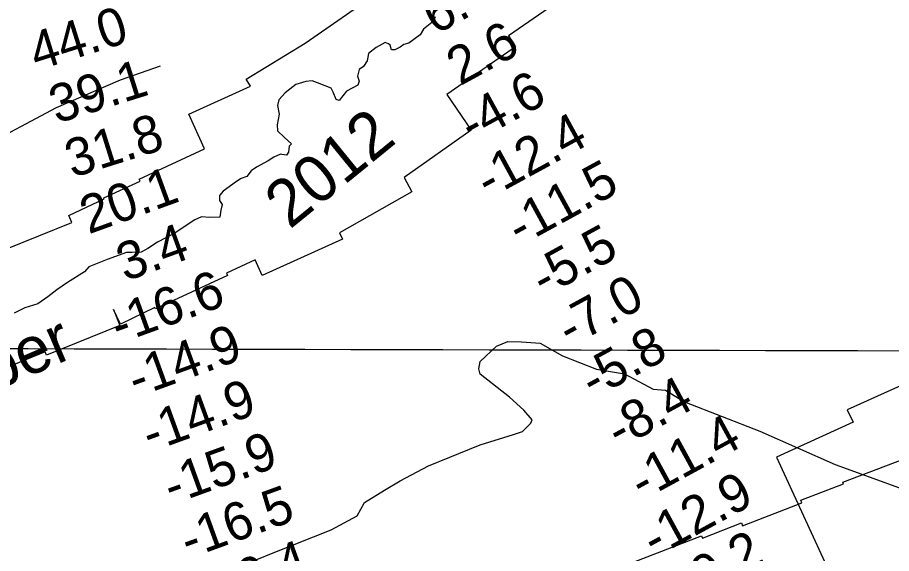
# Model space of a CAD drawing. Extents: x 3180038 to 3217926, y 922069 to 947485.
# Drawn here: x 3192742 to 3194289, y 933197 to 934146 of the extents above; entities that cross this region are included whole.
import ezdxf

# ---------------------------------------------------------------- set-up
doc = ezdxf.new("R2010")
doc.units = 0
for name, color, linetype in [('V-GRID-MAJR', 7, 'Continuous'), ('V-RIVR-EDGE', 7, 'Continuous'), ('V-RIVR-IDEN', 7, 'Continuous'), ('V-RIVR-RANG', 7, 'Continuous'), ('V-RRAP-FSHR', 7, 'Continuous'), ('V-RRAP-RVMT', 7, 'Continuous')]:
    doc.layers.add(name, color=color, linetype=linetype)

msp = doc.modelspace()

# ---------------------------------------------------------------- linework, layer by layer
at = {"layer": 'V-GRID-MAJR'}
msp.add_spline([(3184280, 933581.8), (3186889.6, 933574.8), (3192108.7, 933561.5), (3197327.7, 933549), (3202546.8, 933537.2), (3207765.9, 933526.2), (3212985, 933516), (3215594.6, 933511.2)], degree=3, dxfattribs=at)
at = {"layer": 'V-RIVR-EDGE'}
for points in [[(3193481.5, 934147.2), (3193478.3, 934139.4), (3193469.5, 934132.7), (3193460.7, 934125.5), (3193454.4, 934115.6), (3193434.7, 934100.6), (3193425.9, 934098.1), (3193419.1, 934093.4), (3193409.8, 934088.8), (3193404.1, 934088.8), (3193401.5, 934097.1), (3193398.4, 934099.7), (3193392.7, 934101.8), (3193376.6, 934093), (3193363.1, 934082.1), (3193361, 934069.2), (3193354.2, 934059.3), (3193346.9, 934053.7), (3193343.8, 934042.3), (3193346.9, 934033.4), (3193344.3, 934026.2), (3193324.5, 934015.9), (3193311.5, 933999.3), (3193306.3, 934000.9), (3193300.7, 934013.8), (3193297, 934021.1), (3193286.7, 934025.3), (3193273.2, 934030.5), (3193263.9, 934034.2), (3193252.5, 934032.6), (3193234.8, 934027.5), (3193215.6, 934012.5), (3193204.7, 934000.1), (3193202.1, 933990.2), (3193205.1, 933974.7), (3193201.5, 933956), (3193202, 933945.6), (3193214.9, 933933.7), (3193227.3, 933922.2), (3193223.1, 933918.1), (3193221.6, 933907.7), (3193218.4, 933902.5), (3193210.1, 933903.6), (3193207.6, 933904.1)], [(3193207.6, 933904.1), (3193195.6, 933899), (3193185.7, 933892.2), (3193165, 933881.4), (3193155.6, 933874.7), (3193148.3, 933864.3), (3193138, 933861.2), (3193129.6, 933855.6), (3193106.3, 933838.5), (3193099.5, 933830.7), (3193099.5, 933822.4), (3193104.1, 933815.2), (3193102, 933804.8), (3193100.4, 933792.9), (3193082.3, 933791.9), (3193067.8, 933793), (3193056.3, 933787.8), (3193019.5, 933763.5), (3192989.9, 933748.6), (3192972.7, 933737.2), (3192960.8, 933730.5), (3192945.2, 933730), (3192935.4, 933730), (3192901.1, 933717.7), (3192886.1, 933711.5), (3192868.4, 933704.8), (3192860.6, 933696), (3192831, 933676.9), (3192811.8, 933663.9), (3192795.7, 933651.5), (3192778, 933639.1), (3192755.2, 933632.4), (3192736.5, 933622.6)], [(3193119, 933167.6), (3193200.6, 933200.9), (3193297.3, 933239.5), (3193343.2, 933264.2), (3193356.2, 933287.4), (3193391.4, 933309.4), (3193419.5, 933326.1), (3193469.2, 933352.4), (3193561, 933389.4), (3193619.9, 933408.2), (3193635.5, 933413), (3193650.7, 933428.1), (3193652.9, 933434), (3193638.3, 933450.8), (3193613, 933474), (3193560.8, 933514.6), (3193558.6, 933524.3), (3193560.8, 933537.3), (3193589.5, 933564.2), (3193610, 933572.8), (3193633.8, 933571.7), (3193667.2, 933569.4), (3193706.6, 933547.2), (3193766.4, 933523.3), (3193816, 933515.1), (3193866.7, 933488), (3193888.8, 933486.3)], [(3193888.8, 933486.3), (3193922.2, 933465.7), (3194055.4, 933414.1), (3194188.6, 933355), (3194302.9, 933313.7)]]:
    msp.add_lwpolyline(points, dxfattribs=at)
at = {"layer": 'V-RRAP-FSHR'}
msp.add_lwpolyline([(3192994.9, 934059.6), (3192923.9, 934034.9), (3192810.6, 933986.4), (3192675.3, 933914.4), (3192557.9, 933869.2), (3192403.8, 933822.5), (3192377.3, 933820)], dxfattribs=at)
at = {"layer": 'V-RRAP-RVMT'}
for points in [[(3193073.1, 933913.7), (3193045.3, 933974.8), (3193154.7, 934024.7), (3193146.9, 934037.1), (3193251.1, 934100.4), (3193374.6, 934186.5), (3193368.6, 934195.4), (3193490, 934279.5), (3193486.8, 934284.3), (3193609.9, 934369), (3193603.8, 934378), (3193724.9, 934464), (3193721.8, 934468.2), (3193843.7, 934554.2)], [(3193733.4, 934185.2), (3193726.7, 934193.9), (3193610.8, 934113.7), (3193623.2, 934094.3), (3193502, 934009.9), (3193545, 933946.4), (3193426.4, 933862.6), (3193440, 933837.2), (3193311.9, 933765.1), (3193317.1, 933753.5), (3193175.2, 933689.3), (3193162.5, 933717.2)], [(3192296.3, 933603.4), (3192295.6, 933605.8), (3192429.3, 933648.7), (3192430.3, 933645.8), (3192530.5, 933678), (3192531.1, 933676.2), (3192632.6, 933708.7), (3192633.3, 933706.8), (3192719.6, 933741.8), (3192721.9, 933736), (3192838.7, 933783.4), (3192832.9, 933795.5), (3192895.6, 933825.3), (3192894.9, 933826.7), (3192959.2, 933856.6), (3192957.7, 933860), (3193073.1, 933913.7)], [(3193162.5, 933717.2), (3193111.8, 933693.6), (3193113.7, 933689.5), (3192986.5, 933630.2), (3192985.4, 933632.5), (3192924.5, 933603.5), (3192912.1, 933629.3), (3192923.5, 933601.1), (3192793.8, 933548.4), (3192791.4, 933554.1), (3192665.4, 933503)], [(3194352.9, 933516.1), (3194209.9, 933451.7), (3194220.6, 933429.5), (3194084.8, 933368)], [(3193822.6, 933178.4), (3193952.1, 933228.8), (3193953.9, 933224.4), (3194023.1, 933251.4), (3194025.2, 933246.1), (3194130.1, 933287), (3194128.3, 933291.8), (3194203.5, 933320.4), (3194202.3, 933323.6), (3194325, 933370.1)], [(3194084.8, 933368), (3194228.1, 933056.1)]]:
    msp.add_lwpolyline(points, dxfattribs=at)

# ---------------------------------------------------------------- texts
at = {"layer": 'V-RIVR-IDEN'}
for s, rotation, p in [('2012', 39.1642, (3193223.9, 933770.1)), ('September', 23.097, (3192346.5, 933333.1))]:
    msp.add_text(s, height=83, rotation=rotation, dxfattribs=at).set_placement(p)
at = {"layer": 'V-RIVR-RANG'}
for s, rotation, p in [('6.6', 28.6261, (3193481.7, 934114.6)), ('44.0', 17.4483, (3192776.1, 934051.5)), ('2.6', 28.6261, (3193525.5, 934024.5)), ('39.1', 17.4483, (3192811.3, 933957.8)), ('-4.6', 28.6261, (3193546.6, 933922.4)), ('-12.4', 28.6261, (3193575.4, 933824.2)), ('31.8', 17.4483, (3192839.3, 933861.8)), ('-11.5', 28.6261, (3193630.8, 933740.8)), ('20.1', 19.9381, (3192868.1, 933762)), ('3.4', 19.9381, (3192932.8, 933678.2)), ('-5.5', 28.6261, (3193673.5, 933650.3)), ('-16.6', 19.9381, (3192921.5, 933568.1)), ('-7.0', 28.6261, (3193719.7, 933561.7)), ('-14.9', 19.9381, (3192952, 933472.9)), ('-5.8', 28.6261, (3193760.7, 933470.4)), ('-14.9', 19.9381, (3192976.9, 933375.9)), ('-8.4', 28.6261, (3193806.4, 933381.5)), ('-11.4', 28.6261, (3193847.5, 933290.3)), ('-15.9', 19.9381, (3193014.9, 933282.9)), ('-12.9', 28.6261, (3193869.4, 933188.9)), ('-16.5', 19.9381, (3193044.7, 933187.5)), ('-9.2', 28.6261, (3193931.7, 933108.8)), ('-16.4', 19.9381, (3193069.8, 933090.6))]:
    msp.add_text(s, height=67, rotation=rotation, dxfattribs=at).set_placement(p)

doc.saveas('drawing.dxf')
